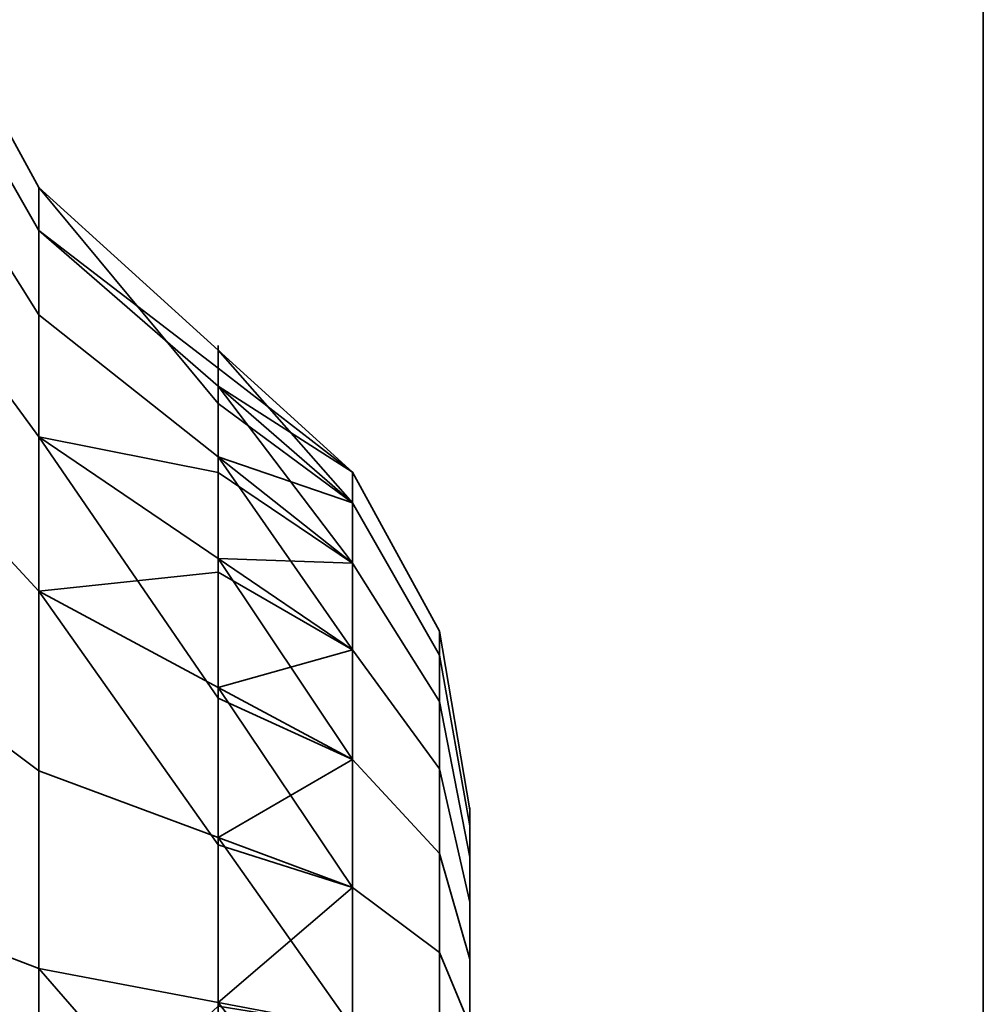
# Model space of a CAD drawing. Header units: millimetres. Extents: x -603 to 3703, y -120 to 193.
# Tile 637 of 656: x 2486.19 to 2487.5, y -15.77 to -14.43. Entities that reach past the tile are written whole.
import ezdxf

# ---------------------------------------------------------------- set-up
doc = ezdxf.new("R2010")
doc.units = ezdxf.units.MM
doc.layers.add('151', color=7, linetype='Continuous', true_color=0xffffff)

# ---------------------------------------------------------------- blocks, each defined once
blk = doc.blocks.new('UG_SURFACE_003')
at = {"layer": '151', "color": 252, "linetype": 'Continuous', "lineweight": 35}
for points in [[(3702.5001, -35, 2213.0001), (3702.5001, 174.4, 2213.0001), (2297.4999, 174.4, 2213.0001), (2297.4999, -35, 2213.0001)], [(2447.5, -35, 2063), (2447.5, 174.4, 2063), (3552.5, 174.4, 2063), (3552.5, -35, 2063)]]:
    blk.add_3dface(points, dxfattribs=at)
blk = doc.blocks.new('UG_SURFACE_164')
at = {"layer": '151', "color": 252, "linetype": 'Continuous', "lineweight": 35}
for points in [[(2486.0001, 14.42, 2022.5), (2486.0001, -46.92, 2022.5), (2487.5, -46.92, 2020.9999), (2487.5, 14.42, 2020.9999)], [(2487.5, 14.42, -7), (2487.5, -46.92, -7), (2486.0001, -46.92, -7), (2486.0001, 14.42, -7)], [(2487.5, -46.92, 2020.9999), (2487.5, -46.92, -7), (2487.5, 14.42, -7), (2487.5, 14.42, 2020.9999)]]:
    blk.add_3dface(points, dxfattribs=at)
blk = doc.blocks.new('UG_SURFACE_165')
at = {"layer": '151', "color": 252, "linetype": 'Continuous', "lineweight": 35}
for points in [[(2486.0001, 14.42, 2022.5), (2486.0001, -46.92, 2022.5), (2487.5, -46.92, 2020.9999), (2487.5, 14.42, 2020.9999)], [(2487.5, 14.42, -7), (2487.5, -46.92, -7), (2486.0001, -46.92, -7), (2486.0001, 14.42, -7)], [(2487.5, -46.92, 2020.9999), (2487.5, -46.92, -7), (2487.5, 14.42, -7), (2487.5, 14.42, 2020.9999)]]:
    blk.add_3dface(points, dxfattribs=at)
blk = doc.blocks.new('UG_SURFACE_166')
at = {"layer": '151', "color": 252, "linetype": 'Continuous', "lineweight": 35}
for points in [[(2486.0001, -46.92, 2022.5), (3513.9999, -46.92, 2022.5), (3513.9999, 14.42, 2022.5), (2486.0001, 14.42, 2022.5)], [(2486.0001, -46.92, 2022.5), (2486.0001, 14.42, 2022.5), (2487.5, 14.42, 2020.9999), (2487.5, -46.92, 2020.9999)], [(2487.5, -46.92, 2020.9999), (2487.5, 14.42, 2020.9999), (3512.5, 14.42, 2020.9999), (3512.5, -46.92, 2020.9999)]]:
    blk.add_3dface(points, dxfattribs=at)
blk = doc.blocks.new('UG_SURFACE_168')
at = {"layer": '151', "color": 252, "linetype": 'Continuous', "lineweight": 35}
for points in [[(2486.213, -14.8283, 1000.6765), (2486.213, -14.6545, 1000.1414), (2486.0547, -14.3655, 1000.1718), (2486.0547, -14.5767, 1000.8217)], [(2486.213, -14.6545, 1000.1414), (2486.213, -14.7133, 999.5819), (2486.0547, -14.437, 999.4922), (2486.0547, -14.3655, 1000.1718)], [(2486.213, -14.8283, 1180.6765), (2486.213, -14.6545, 1180.1414), (2486.0547, -14.3655, 1180.1718), (2486.0547, -14.5767, 1180.8218)], [(2486.213, -14.6545, 1180.1414), (2486.213, -14.7133, 1179.5819), (2486.0547, -14.437, 1179.4921), (2486.0547, -14.3655, 1180.1718)], [(2486.213, -14.7133, 999.5819), (2486.213, -14.9946, 999.0947), (2486.0547, -14.7787, 998.9003), (2486.0547, -14.437, 999.4922)], [(2486.213, -14.7133, 1179.5819), (2486.213, -14.9946, 1179.0947), (2486.0547, -14.7787, 1178.9004), (2486.0547, -14.437, 1179.4921)], [(2486.213, -15.2048, 1001.0946), (2486.213, -14.8283, 1000.6765), (2486.0547, -14.5767, 1000.8217), (2486.0547, -15.034, 1001.3295)], [(2486.213, -15.2048, 1181.0945), (2486.213, -14.8283, 1180.6765), (2486.0547, -14.5767, 1180.8218), (2486.0547, -15.034, 1181.3296)], [(2486.213, -14.7133, 999.5819), (2486.213, -14.6545, 1000.1414), (2486.4571, -14.8763, 1000.1181), (2486.4571, -14.9009, 999.8845)], [(2486.213, -14.6545, 1000.1414), (2486.213, -14.8283, 1000.6765), (2486.4571, -15.0215, 1000.5649), (2486.4571, -14.9489, 1000.3415)], [(2486.4571, -14.9489, 1000.3415), (2486.4571, -14.8763, 1000.1181), (2486.213, -14.6545, 1000.1414)], [(2486.4571, -15.0215, 1180.5649), (2486.4571, -14.8763, 1180.1181), (2486.213, -14.6545, 1180.1414), (2486.213, -14.8283, 1180.6765)], [(2486.4571, -14.8763, 1180.1181), (2486.4571, -14.9254, 1179.6509), (2486.213, -14.7133, 1179.5819), (2486.213, -14.6545, 1180.1414)], [(2486.213, -14.9946, 999.0947), (2486.213, -14.7133, 999.5819), (2486.4571, -14.9254, 999.6508), (2486.4571, -15.0429, 999.4474)], [(2486.4571, -14.9009, 999.8845), (2486.4571, -14.9254, 999.6508), (2486.213, -14.7133, 999.5819)], [(2486.4571, -14.9254, 1179.6509), (2486.4571, -15.1603, 1179.2439), (2486.213, -14.9946, 1179.0947), (2486.213, -14.7133, 1179.5819)], [(2486.213, -14.9946, 999.0947), (2486.213, -15.4497, 998.764), (2486.0547, -15.3315, 998.4986), (2486.0547, -14.7787, 998.9003)], [(2486.213, -14.9946, 1179.0947), (2486.213, -15.4497, 1178.7641), (2486.0547, -15.3315, 1178.4986), (2486.0547, -14.7787, 1178.9004)], [(2486.4571, -15.1787, 1000.7395), (2486.4571, -15.0215, 1000.5649), (2486.213, -14.8283, 1000.6765), (2486.213, -15.2048, 1001.0946)], [(2486.4571, -15.3359, 1180.914), (2486.4571, -15.0215, 1180.5649), (2486.213, -14.8283, 1180.6765), (2486.213, -15.2048, 1181.0945)], [(2486.6405, -15.0845, 1000.2974), (2486.6405, -15.0427, 999.8994), (2486.4571, -14.8763, 1000.1181)], [(2486.6405, -15.0427, 999.8994), (2486.4571, -14.9009, 999.8845), (2486.4571, -14.8763, 1000.1181)], [(2486.4571, -14.8763, 1000.1181), (2486.4571, -14.9489, 1000.3415), (2486.6405, -15.0845, 1000.2974)], [(2486.6405, -15.1664, 1180.4813), (2486.6405, -15.0427, 1180.1006), (2486.4571, -14.8763, 1180.1181), (2486.4571, -15.0215, 1180.5649)], [(2486.6405, -15.0427, 1180.1006), (2486.6405, -15.0845, 1179.7025), (2486.4571, -14.9254, 1179.6509), (2486.4571, -14.8763, 1180.1181)], [(2486.4571, -14.9254, 999.6508), (2486.4571, -14.9009, 999.8845), (2486.6405, -15.0427, 999.8994)], [(2486.6405, -15.0427, 999.8994), (2486.6405, -15.1664, 999.5187), (2486.4571, -14.9254, 999.6508)], [(2486.6405, -15.1664, 999.5187), (2486.4571, -15.0429, 999.4474), (2486.4571, -14.9254, 999.6508)], [(2486.6405, -15.0845, 1179.7025), (2486.6405, -15.2847, 1179.3559), (2486.4571, -15.1603, 1179.2439), (2486.4571, -14.9254, 1179.6509)], [(2486.6405, -15.0845, 1000.2974), (2486.4571, -14.9489, 1000.3415), (2486.4571, -15.0215, 1000.5649)], [(2486.213, -14.9946, 999.0947), (2486.4571, -15.1603, 999.244), (2486.4571, -15.3504, 999.1059)], [(2486.4571, -15.0429, 999.4474), (2486.4571, -15.1603, 999.244), (2486.213, -14.9946, 999.0947)], [(2486.4571, -15.3504, 999.1059), (2486.4571, -15.5404, 998.9678), (2486.213, -15.4497, 998.764), (2486.213, -14.9946, 999.0947)], [(2486.4571, -15.1603, 1179.2439), (2486.4571, -15.5404, 1178.9678), (2486.213, -15.4497, 1178.7641), (2486.213, -14.9946, 1179.0947)], [(2486.4571, -15.0215, 1000.5649), (2486.6405, -15.2847, 1000.6441), (2486.6405, -15.0845, 1000.2974)], [(2486.4571, -15.0215, 1000.5649), (2486.4571, -15.1787, 1000.7395), (2486.6405, -15.2847, 1000.6441)], [(2486.6405, -15.4342, 1180.7787), (2486.6405, -15.1664, 1180.4813), (2486.4571, -15.0215, 1180.5649), (2486.4571, -15.3359, 1180.914)], [(2486.213, -15.7187, 1001.3233), (2486.213, -15.2048, 1001.0946), (2486.0547, -15.034, 1001.3295), (2486.0547, -15.6583, 1001.6075)], [(2486.213, -15.7187, 1181.3234), (2486.213, -15.2048, 1181.0945), (2486.0547, -15.034, 1181.3296), (2486.0547, -15.6583, 1181.6075)], [(2486.4571, -15.1603, 999.244), (2486.4571, -15.0429, 999.4474), (2486.6405, -15.1664, 999.5187)], [(2486.6405, -15.1664, 999.5187), (2486.6405, -15.0427, 999.8994), (2486.7589, -15.2594, 999.9222), (2486.7589, -15.3551, 999.6276)], [(2486.6405, -15.0427, 999.8994), (2486.6405, -15.0845, 1000.2974), (2486.7589, -15.2918, 1000.2301), (2486.7589, -15.2594, 999.9222)], [(2486.7589, -15.3551, 1180.3724), (2486.7589, -15.2594, 1180.0778), (2486.6405, -15.0427, 1180.1006), (2486.6405, -15.1664, 1180.4813)], [(2486.7589, -15.2594, 1180.0778), (2486.7589, -15.2918, 1179.7699), (2486.6405, -15.0845, 1179.7025), (2486.6405, -15.0427, 1180.1006)], [(2486.6405, -15.0845, 1000.2974), (2486.6405, -15.2847, 1000.6441), (2486.7589, -15.4466, 1000.4983), (2486.7589, -15.2918, 1000.2301)], [(2486.7589, -15.2918, 1179.7699), (2486.7589, -15.4466, 1179.5018), (2486.6405, -15.2847, 1179.3559), (2486.6405, -15.0845, 1179.7025)], [(2486.6405, -15.4342, 999.2213), (2486.4571, -15.3504, 999.1059), (2486.4571, -15.1603, 999.244)], [(2486.4571, -15.1603, 999.244), (2486.6405, -15.1664, 999.5187), (2486.6405, -15.4342, 999.2213)], [(2486.6405, -15.2847, 1179.3559), (2486.6405, -15.6085, 1179.1207), (2486.4571, -15.5404, 1178.9678), (2486.4571, -15.1603, 1179.2439)], [(2486.6405, -15.4342, 999.2213), (2486.6405, -15.1664, 999.5187), (2486.7589, -15.3551, 999.6276), (2486.7589, -15.5623, 999.3975)], [(2486.7589, -15.5623, 1180.6024), (2486.7589, -15.3551, 1180.3724), (2486.6405, -15.1664, 1180.4813), (2486.6405, -15.4342, 1180.7787)], [(2486.213, -15.2048, 1001.0946), (2486.4571, -15.3359, 1000.9141), (2486.4571, -15.1787, 1000.7395)], [(2486.6405, -15.2847, 1000.6441), (2486.4571, -15.1787, 1000.7395), (2486.4571, -15.3359, 1000.9141)], [(2486.213, -15.2048, 1001.0946), (2486.213, -15.7187, 1001.3233), (2486.4571, -15.7651, 1001.1052), (2486.4571, -15.5505, 1001.0096)], [(2486.4571, -15.5505, 1001.0096), (2486.4571, -15.3359, 1000.9141), (2486.213, -15.2048, 1001.0946)], [(2486.4571, -15.7651, 1181.1051), (2486.4571, -15.3359, 1180.914), (2486.213, -15.2048, 1181.0945), (2486.213, -15.7187, 1181.3234)], [(2486.7589, -15.3551, 999.6276), (2486.7589, -15.2594, 999.9222), (2486.8, -15.5027, 999.9477), (2486.8, -15.567, 999.75)], [(2486.7589, -15.2594, 999.9222), (2486.7589, -15.2918, 1000.2301), (2486.8, -15.5245, 1000.1545), (2486.8, -15.5027, 999.9477)], [(2486.8, -15.567, 1180.25), (2486.8, -15.5027, 1180.0523), (2486.7589, -15.2594, 1180.0778), (2486.7589, -15.3551, 1180.3724)], [(2486.8, -15.5027, 1180.0523), (2486.8, -15.5245, 1179.8455), (2486.7589, -15.2918, 1179.7699), (2486.7589, -15.2594, 1180.0778)], [(2486.6405, -15.6085, 1000.8794), (2486.6405, -15.2847, 1000.6441), (2486.4571, -15.3359, 1000.9141)], [(2486.6405, -15.2847, 1000.6441), (2486.6405, -15.6085, 1000.8794), (2486.7589, -15.6971, 1000.6803), (2486.7589, -15.4466, 1000.4983)], [(2486.7589, -15.4466, 1179.5018), (2486.7589, -15.6971, 1179.3197), (2486.6405, -15.6085, 1179.1207), (2486.6405, -15.2847, 1179.3559)], [(2486.7589, -15.2918, 1000.2301), (2486.7589, -15.4466, 1000.4983), (2486.8, -15.6284, 1000.3346), (2486.8, -15.5245, 1000.1545)], [(2486.8, -15.5245, 1179.8455), (2486.8, -15.6284, 1179.6654), (2486.7589, -15.4466, 1179.5018), (2486.7589, -15.2918, 1179.7699)], [(2486.213, -15.4497, 998.764), (2486.213, -16, 998.6471), (2486.0547, -16, 998.3565), (2486.0547, -15.3315, 998.4986)], [(2486.213, -15.4497, 1178.7641), (2486.213, -16, 1178.647), (2486.0547, -16, 1178.3565), (2486.0547, -15.3315, 1178.4986)], [(2486.4571, -15.3359, 1000.9141), (2486.4571, -15.5505, 1001.0096), (2486.6405, -15.6085, 1000.8794)], [(2486.6405, -15.7999, 1180.9416), (2486.6405, -15.4342, 1180.7787), (2486.4571, -15.3359, 1180.914), (2486.4571, -15.7651, 1181.1051)], [(2486.4571, -15.5404, 998.9678), (2486.4571, -15.3504, 999.1059), (2486.6405, -15.4342, 999.2213)], [(2486.7589, -15.5623, 999.3975), (2486.7589, -15.3551, 999.6276), (2486.8, -15.567, 999.75), (2486.8, -15.7061, 999.5955)], [(2486.8, -15.7061, 1180.4045), (2486.8, -15.567, 1180.25), (2486.7589, -15.3551, 1180.3724), (2486.7589, -15.5623, 1180.6024)], [(2486.6405, -15.4342, 999.2213), (2486.6405, -15.7999, 999.0584), (2486.4571, -15.5404, 998.9678)], [(2486.6405, -15.7999, 999.0584), (2486.6405, -15.4342, 999.2213), (2486.7589, -15.5623, 999.3975), (2486.7589, -15.8452, 999.2716)], [(2486.7589, -15.8452, 1180.7284), (2486.7589, -15.5623, 1180.6024), (2486.6405, -15.4342, 1180.7787), (2486.6405, -15.7999, 1180.9416)], [(2486.213, -16, 998.6471), (2486.213, -15.4497, 998.764), (2486.4571, -15.5404, 998.9678), (2486.4571, -15.7702, 998.919)], [(2486.4571, -15.5404, 1178.9678), (2486.4571, -16, 1178.8701), (2486.213, -16, 1178.647), (2486.213, -15.4497, 1178.7641)], [(2486.7589, -15.4466, 1000.4983), (2486.7589, -15.6971, 1000.6803), (2486.8, -15.7966, 1000.4568), (2486.8, -15.6284, 1000.3346)], [(2486.8, -15.6284, 1179.6654), (2486.8, -15.7966, 1179.5433), (2486.7589, -15.6971, 1179.3197), (2486.7589, -15.4466, 1179.5018)], [(2486.8, -15.567, 999.75), (2486.8, -15.5027, 999.9477), (2486.8, -15.5245, 1000.1545), (2486.8, -16, 1000)], [(2486.8, -15.6284, 1179.6654), (2486.8, -15.5245, 1179.8455), (2486.8, -15.5027, 1180.0523), (2486.8, -16, 1179.9999)], [(2486.8, -15.5027, 1180.0523), (2486.8, -15.567, 1180.25), (2486.8, -15.7061, 1180.4045), (2486.8, -16, 1179.9999)], [(2486.8, -15.5245, 1000.1545), (2486.8, -15.6284, 1000.3346), (2486.8, -15.7966, 1000.4568), (2486.8, -16, 1000)], [(2486.6405, -15.7999, 999.0584), (2486.4571, -15.7702, 998.919), (2486.4571, -15.5404, 998.9678)], [(2486.6405, -15.6085, 1179.1207), (2486.6405, -16, 1179.0375), (2486.4571, -16, 1178.8701), (2486.4571, -15.5404, 1178.9678)], [(2486.6405, -15.6085, 1000.8794), (2486.4571, -15.5505, 1001.0096), (2486.4571, -15.7651, 1001.1052)], [(2486.7589, -15.8452, 999.2716), (2486.7589, -15.5623, 999.3975), (2486.8, -15.7061, 999.5955), (2486.8, -15.896, 999.5109)], [(2486.8, -15.896, 1180.4891), (2486.8, -15.7061, 1180.4045), (2486.7589, -15.5623, 1180.6024), (2486.7589, -15.8452, 1180.7284)], [(2486.8, -15.896, 999.5109), (2486.8, -15.7061, 999.5955), (2486.8, -15.567, 999.75), (2486.8, -16, 1000)], [(2486.4571, -15.7651, 1001.1052), (2486.6405, -16, 1000.9626), (2486.6405, -15.6085, 1000.8794)], [(2486.6405, -15.6085, 1000.8794), (2486.6405, -16, 1000.9626), (2486.7589, -16, 1000.7447), (2486.7589, -15.6971, 1000.6803)], [(2486.7589, -15.6971, 1179.3197), (2486.7589, -16, 1179.2554), (2486.6405, -16, 1179.0375), (2486.6405, -15.6085, 1179.1207)], [(2486.8, -16, 1179.9999), (2486.8, -15.7966, 1179.5433), (2486.8, -15.6284, 1179.6654)], [(2486.213, -16.2813, 1001.3233), (2486.213, -15.7187, 1001.3233), (2486.0547, -15.6583, 1001.6075), (2486.0547, -16.3417, 1001.6075)], [(2486.213, -16.2813, 1181.3234), (2486.213, -15.7187, 1181.3234), (2486.0547, -15.6583, 1181.6075), (2486.0547, -16.3417, 1181.6075)], [(2486.7589, -15.6971, 1000.6803), (2486.7589, -16, 1000.7447), (2486.8, -16, 1000.5), (2486.8, -15.7966, 1000.4568)], [(2486.8, -15.7966, 1179.5433), (2486.8, -16, 1179.5), (2486.7589, -16, 1179.2554), (2486.7589, -15.6971, 1179.3197)], [(2486.8, -15.7061, 1180.4045), (2486.8, -15.896, 1180.4891), (2486.8, -16.104, 1180.4891), (2486.8, -16, 1179.9999)], [(2486.213, -15.7187, 1001.3233), (2486.213, -16.2813, 1001.3233), (2486.4571, -16, 1001.1299)], [(2486.4571, -16, 1001.1299), (2486.4571, -15.7651, 1001.1052), (2486.213, -15.7187, 1001.3233)], [(2486.4571, -16, 1181.1298), (2486.213, -15.7187, 1181.3234), (2486.213, -16.2813, 1181.3234)], [(2486.4571, -16, 1181.1298), (2486.4571, -15.7651, 1181.1051), (2486.213, -15.7187, 1181.3234)], [(2486.4571, -15.7651, 1001.1052), (2486.4571, -16, 1001.1299), (2486.6405, -16, 1000.9626)], [(2486.6405, -15.7999, 1180.9416), (2486.4571, -15.7651, 1181.1051), (2486.4571, -16, 1181.1298)]]:
    blk.add_3dface(points, dxfattribs=at)
blk = doc.blocks.new('UG_SURFACE_172')
at = {"layer": '151', "color": 252, "linetype": 'Continuous', "lineweight": 35}
for points in [[(2486.213, -14.8283, 1000.6765), (2486.213, -14.6545, 1000.1414), (2486.0547, -14.3655, 1000.1718), (2486.0547, -14.5767, 1000.8217)], [(2486.213, -14.6545, 1000.1414), (2486.213, -14.7133, 999.5819), (2486.0547, -14.437, 999.4922), (2486.0547, -14.3655, 1000.1718)], [(2486.213, -14.8283, 1180.6765), (2486.213, -14.6545, 1180.1414), (2486.0547, -14.3655, 1180.1718), (2486.0547, -14.5767, 1180.8218)], [(2486.213, -14.6545, 1180.1414), (2486.213, -14.7133, 1179.5819), (2486.0547, -14.437, 1179.4921), (2486.0547, -14.3655, 1180.1718)], [(2486.213, -14.7133, 999.5819), (2486.213, -14.9946, 999.0947), (2486.0547, -14.7787, 998.9003), (2486.0547, -14.437, 999.4922)], [(2486.213, -14.7133, 1179.5819), (2486.213, -14.9946, 1179.0947), (2486.0547, -14.7787, 1178.9004), (2486.0547, -14.437, 1179.4921)], [(2486.213, -15.2048, 1001.0946), (2486.213, -14.8283, 1000.6765), (2486.0547, -14.5767, 1000.8217), (2486.0547, -15.034, 1001.3295)], [(2486.213, -15.2048, 1181.0945), (2486.213, -14.8283, 1180.6765), (2486.0547, -14.5767, 1180.8218), (2486.0547, -15.034, 1181.3296)], [(2486.213, -14.7133, 999.5819), (2486.213, -14.6545, 1000.1414), (2486.4571, -14.8763, 1000.1181), (2486.4571, -14.9009, 999.8845)], [(2486.213, -14.6545, 1000.1414), (2486.213, -14.8283, 1000.6765), (2486.4571, -15.0215, 1000.5649), (2486.4571, -14.9489, 1000.3415)], [(2486.4571, -14.9489, 1000.3415), (2486.4571, -14.8763, 1000.1181), (2486.213, -14.6545, 1000.1414)], [(2486.4571, -15.0215, 1180.5649), (2486.4571, -14.8763, 1180.1181), (2486.213, -14.6545, 1180.1414), (2486.213, -14.8283, 1180.6765)], [(2486.4571, -14.8763, 1180.1181), (2486.4571, -14.9254, 1179.6509), (2486.213, -14.7133, 1179.5819), (2486.213, -14.6545, 1180.1414)], [(2486.213, -14.9946, 999.0947), (2486.213, -14.7133, 999.5819), (2486.4571, -14.9254, 999.6508), (2486.4571, -15.0429, 999.4474)], [(2486.4571, -14.9009, 999.8845), (2486.4571, -14.9254, 999.6508), (2486.213, -14.7133, 999.5819)], [(2486.4571, -14.9254, 1179.6509), (2486.4571, -15.1603, 1179.2439), (2486.213, -14.9946, 1179.0947), (2486.213, -14.7133, 1179.5819)], [(2486.213, -14.9946, 999.0947), (2486.213, -15.4497, 998.764), (2486.0547, -15.3315, 998.4986), (2486.0547, -14.7787, 998.9003)], [(2486.213, -14.9946, 1179.0947), (2486.213, -15.4497, 1178.7641), (2486.0547, -15.3315, 1178.4986), (2486.0547, -14.7787, 1178.9004)], [(2486.4571, -15.1787, 1000.7395), (2486.4571, -15.0215, 1000.5649), (2486.213, -14.8283, 1000.6765), (2486.213, -15.2048, 1001.0946)], [(2486.4571, -15.3359, 1180.914), (2486.4571, -15.0215, 1180.5649), (2486.213, -14.8283, 1180.6765), (2486.213, -15.2048, 1181.0945)], [(2486.6405, -15.0845, 1000.2974), (2486.6405, -15.0427, 999.8994), (2486.4571, -14.8763, 1000.1181)], [(2486.6405, -15.0427, 999.8994), (2486.4571, -14.9009, 999.8845), (2486.4571, -14.8763, 1000.1181)], [(2486.4571, -14.8763, 1000.1181), (2486.4571, -14.9489, 1000.3415), (2486.6405, -15.0845, 1000.2974)], [(2486.6405, -15.1664, 1180.4813), (2486.6405, -15.0427, 1180.1006), (2486.4571, -14.8763, 1180.1181), (2486.4571, -15.0215, 1180.5649)], [(2486.6405, -15.0427, 1180.1006), (2486.6405, -15.0845, 1179.7025), (2486.4571, -14.9254, 1179.6509), (2486.4571, -14.8763, 1180.1181)], [(2486.4571, -14.9254, 999.6508), (2486.4571, -14.9009, 999.8845), (2486.6405, -15.0427, 999.8994)], [(2486.6405, -15.0427, 999.8994), (2486.6405, -15.1664, 999.5187), (2486.4571, -14.9254, 999.6508)], [(2486.6405, -15.1664, 999.5187), (2486.4571, -15.0429, 999.4474), (2486.4571, -14.9254, 999.6508)], [(2486.6405, -15.0845, 1179.7025), (2486.6405, -15.2847, 1179.3559), (2486.4571, -15.1603, 1179.2439), (2486.4571, -14.9254, 1179.6509)], [(2486.6405, -15.0845, 1000.2974), (2486.4571, -14.9489, 1000.3415), (2486.4571, -15.0215, 1000.5649)], [(2486.213, -14.9946, 999.0947), (2486.4571, -15.1603, 999.244), (2486.4571, -15.3504, 999.1059)], [(2486.4571, -15.0429, 999.4474), (2486.4571, -15.1603, 999.244), (2486.213, -14.9946, 999.0947)], [(2486.4571, -15.3504, 999.1059), (2486.4571, -15.5404, 998.9678), (2486.213, -15.4497, 998.764), (2486.213, -14.9946, 999.0947)], [(2486.4571, -15.1603, 1179.2439), (2486.4571, -15.5404, 1178.9678), (2486.213, -15.4497, 1178.7641), (2486.213, -14.9946, 1179.0947)], [(2486.4571, -15.0215, 1000.5649), (2486.6405, -15.2847, 1000.6441), (2486.6405, -15.0845, 1000.2974)], [(2486.4571, -15.0215, 1000.5649), (2486.4571, -15.1787, 1000.7395), (2486.6405, -15.2847, 1000.6441)], [(2486.6405, -15.4342, 1180.7787), (2486.6405, -15.1664, 1180.4813), (2486.4571, -15.0215, 1180.5649), (2486.4571, -15.3359, 1180.914)], [(2486.213, -15.7187, 1001.3233), (2486.213, -15.2048, 1001.0946), (2486.0547, -15.034, 1001.3295), (2486.0547, -15.6583, 1001.6075)], [(2486.213, -15.7187, 1181.3234), (2486.213, -15.2048, 1181.0945), (2486.0547, -15.034, 1181.3296), (2486.0547, -15.6583, 1181.6075)], [(2486.4571, -15.1603, 999.244), (2486.4571, -15.0429, 999.4474), (2486.6405, -15.1664, 999.5187)], [(2486.6405, -15.1664, 999.5187), (2486.6405, -15.0427, 999.8994), (2486.7589, -15.2594, 999.9222), (2486.7589, -15.3551, 999.6276)], [(2486.6405, -15.0427, 999.8994), (2486.6405, -15.0845, 1000.2974), (2486.7589, -15.2918, 1000.2301), (2486.7589, -15.2594, 999.9222)], [(2486.7589, -15.3551, 1180.3724), (2486.7589, -15.2594, 1180.0778), (2486.6405, -15.0427, 1180.1006), (2486.6405, -15.1664, 1180.4813)], [(2486.7589, -15.2594, 1180.0778), (2486.7589, -15.2918, 1179.7699), (2486.6405, -15.0845, 1179.7025), (2486.6405, -15.0427, 1180.1006)], [(2486.6405, -15.0845, 1000.2974), (2486.6405, -15.2847, 1000.6441), (2486.7589, -15.4466, 1000.4983), (2486.7589, -15.2918, 1000.2301)], [(2486.7589, -15.2918, 1179.7699), (2486.7589, -15.4466, 1179.5018), (2486.6405, -15.2847, 1179.3559), (2486.6405, -15.0845, 1179.7025)], [(2486.6405, -15.4342, 999.2213), (2486.4571, -15.3504, 999.1059), (2486.4571, -15.1603, 999.244)], [(2486.4571, -15.1603, 999.244), (2486.6405, -15.1664, 999.5187), (2486.6405, -15.4342, 999.2213)], [(2486.6405, -15.2847, 1179.3559), (2486.6405, -15.6085, 1179.1207), (2486.4571, -15.5404, 1178.9678), (2486.4571, -15.1603, 1179.2439)], [(2486.6405, -15.4342, 999.2213), (2486.6405, -15.1664, 999.5187), (2486.7589, -15.3551, 999.6276), (2486.7589, -15.5623, 999.3975)], [(2486.7589, -15.5623, 1180.6024), (2486.7589, -15.3551, 1180.3724), (2486.6405, -15.1664, 1180.4813), (2486.6405, -15.4342, 1180.7787)], [(2486.213, -15.2048, 1001.0946), (2486.4571, -15.3359, 1000.9141), (2486.4571, -15.1787, 1000.7395)], [(2486.6405, -15.2847, 1000.6441), (2486.4571, -15.1787, 1000.7395), (2486.4571, -15.3359, 1000.9141)], [(2486.213, -15.2048, 1001.0946), (2486.213, -15.7187, 1001.3233), (2486.4571, -15.7651, 1001.1052), (2486.4571, -15.5505, 1001.0096)], [(2486.4571, -15.5505, 1001.0096), (2486.4571, -15.3359, 1000.9141), (2486.213, -15.2048, 1001.0946)], [(2486.4571, -15.7651, 1181.1051), (2486.4571, -15.3359, 1180.914), (2486.213, -15.2048, 1181.0945), (2486.213, -15.7187, 1181.3234)], [(2486.7589, -15.3551, 999.6276), (2486.7589, -15.2594, 999.9222), (2486.8, -15.5027, 999.9477), (2486.8, -15.567, 999.75)], [(2486.7589, -15.2594, 999.9222), (2486.7589, -15.2918, 1000.2301), (2486.8, -15.5245, 1000.1545), (2486.8, -15.5027, 999.9477)], [(2486.8, -15.567, 1180.25), (2486.8, -15.5027, 1180.0523), (2486.7589, -15.2594, 1180.0778), (2486.7589, -15.3551, 1180.3724)], [(2486.8, -15.5027, 1180.0523), (2486.8, -15.5245, 1179.8455), (2486.7589, -15.2918, 1179.7699), (2486.7589, -15.2594, 1180.0778)], [(2486.6405, -15.6085, 1000.8794), (2486.6405, -15.2847, 1000.6441), (2486.4571, -15.3359, 1000.9141)], [(2486.6405, -15.2847, 1000.6441), (2486.6405, -15.6085, 1000.8794), (2486.7589, -15.6971, 1000.6803), (2486.7589, -15.4466, 1000.4983)], [(2486.7589, -15.4466, 1179.5018), (2486.7589, -15.6971, 1179.3197), (2486.6405, -15.6085, 1179.1207), (2486.6405, -15.2847, 1179.3559)], [(2486.7589, -15.2918, 1000.2301), (2486.7589, -15.4466, 1000.4983), (2486.8, -15.6284, 1000.3346), (2486.8, -15.5245, 1000.1545)], [(2486.8, -15.5245, 1179.8455), (2486.8, -15.6284, 1179.6654), (2486.7589, -15.4466, 1179.5018), (2486.7589, -15.2918, 1179.7699)], [(2486.213, -15.4497, 998.764), (2486.213, -16, 998.6471), (2486.0547, -16, 998.3565), (2486.0547, -15.3315, 998.4986)], [(2486.213, -15.4497, 1178.7641), (2486.213, -16, 1178.647), (2486.0547, -16, 1178.3565), (2486.0547, -15.3315, 1178.4986)], [(2486.4571, -15.3359, 1000.9141), (2486.4571, -15.5505, 1001.0096), (2486.6405, -15.6085, 1000.8794)], [(2486.6405, -15.7999, 1180.9416), (2486.6405, -15.4342, 1180.7787), (2486.4571, -15.3359, 1180.914), (2486.4571, -15.7651, 1181.1051)], [(2486.4571, -15.5404, 998.9678), (2486.4571, -15.3504, 999.1059), (2486.6405, -15.4342, 999.2213)], [(2486.7589, -15.5623, 999.3975), (2486.7589, -15.3551, 999.6276), (2486.8, -15.567, 999.75), (2486.8, -15.7061, 999.5955)], [(2486.8, -15.7061, 1180.4045), (2486.8, -15.567, 1180.25), (2486.7589, -15.3551, 1180.3724), (2486.7589, -15.5623, 1180.6024)], [(2486.6405, -15.4342, 999.2213), (2486.6405, -15.7999, 999.0584), (2486.4571, -15.5404, 998.9678)], [(2486.6405, -15.7999, 999.0584), (2486.6405, -15.4342, 999.2213), (2486.7589, -15.5623, 999.3975), (2486.7589, -15.8452, 999.2716)], [(2486.7589, -15.8452, 1180.7284), (2486.7589, -15.5623, 1180.6024), (2486.6405, -15.4342, 1180.7787), (2486.6405, -15.7999, 1180.9416)], [(2486.213, -16, 998.6471), (2486.213, -15.4497, 998.764), (2486.4571, -15.5404, 998.9678), (2486.4571, -15.7702, 998.919)], [(2486.4571, -15.5404, 1178.9678), (2486.4571, -16, 1178.8701), (2486.213, -16, 1178.647), (2486.213, -15.4497, 1178.7641)], [(2486.7589, -15.4466, 1000.4983), (2486.7589, -15.6971, 1000.6803), (2486.8, -15.7966, 1000.4568), (2486.8, -15.6284, 1000.3346)], [(2486.8, -15.6284, 1179.6654), (2486.8, -15.7966, 1179.5433), (2486.7589, -15.6971, 1179.3197), (2486.7589, -15.4466, 1179.5018)], [(2486.8, -15.567, 999.75), (2486.8, -15.5027, 999.9477), (2486.8, -15.5245, 1000.1545), (2486.8, -16, 1000)], [(2486.8, -15.6284, 1179.6654), (2486.8, -15.5245, 1179.8455), (2486.8, -15.5027, 1180.0523), (2486.8, -16, 1179.9999)], [(2486.8, -15.5027, 1180.0523), (2486.8, -15.567, 1180.25), (2486.8, -15.7061, 1180.4045), (2486.8, -16, 1179.9999)], [(2486.8, -15.5245, 1000.1545), (2486.8, -15.6284, 1000.3346), (2486.8, -15.7966, 1000.4568), (2486.8, -16, 1000)], [(2486.6405, -15.7999, 999.0584), (2486.4571, -15.7702, 998.919), (2486.4571, -15.5404, 998.9678)], [(2486.6405, -15.6085, 1179.1207), (2486.6405, -16, 1179.0375), (2486.4571, -16, 1178.8701), (2486.4571, -15.5404, 1178.9678)], [(2486.6405, -15.6085, 1000.8794), (2486.4571, -15.5505, 1001.0096), (2486.4571, -15.7651, 1001.1052)], [(2486.7589, -15.8452, 999.2716), (2486.7589, -15.5623, 999.3975), (2486.8, -15.7061, 999.5955), (2486.8, -15.896, 999.5109)], [(2486.8, -15.896, 1180.4891), (2486.8, -15.7061, 1180.4045), (2486.7589, -15.5623, 1180.6024), (2486.7589, -15.8452, 1180.7284)], [(2486.8, -15.896, 999.5109), (2486.8, -15.7061, 999.5955), (2486.8, -15.567, 999.75), (2486.8, -16, 1000)], [(2486.4571, -15.7651, 1001.1052), (2486.6405, -16, 1000.9626), (2486.6405, -15.6085, 1000.8794)], [(2486.6405, -15.6085, 1000.8794), (2486.6405, -16, 1000.9626), (2486.7589, -16, 1000.7447), (2486.7589, -15.6971, 1000.6803)], [(2486.7589, -15.6971, 1179.3197), (2486.7589, -16, 1179.2554), (2486.6405, -16, 1179.0375), (2486.6405, -15.6085, 1179.1207)], [(2486.8, -16, 1179.9999), (2486.8, -15.7966, 1179.5433), (2486.8, -15.6284, 1179.6654)], [(2486.213, -16.2813, 1001.3233), (2486.213, -15.7187, 1001.3233), (2486.0547, -15.6583, 1001.6075), (2486.0547, -16.3417, 1001.6075)], [(2486.213, -16.2813, 1181.3234), (2486.213, -15.7187, 1181.3234), (2486.0547, -15.6583, 1181.6075), (2486.0547, -16.3417, 1181.6075)], [(2486.7589, -15.6971, 1000.6803), (2486.7589, -16, 1000.7447), (2486.8, -16, 1000.5), (2486.8, -15.7966, 1000.4568)], [(2486.8, -15.7966, 1179.5433), (2486.8, -16, 1179.5), (2486.7589, -16, 1179.2554), (2486.7589, -15.6971, 1179.3197)], [(2486.8, -15.7061, 1180.4045), (2486.8, -15.896, 1180.4891), (2486.8, -16.104, 1180.4891), (2486.8, -16, 1179.9999)], [(2486.213, -15.7187, 1001.3233), (2486.213, -16.2813, 1001.3233), (2486.4571, -16, 1001.1299)], [(2486.4571, -16, 1001.1299), (2486.4571, -15.7651, 1001.1052), (2486.213, -15.7187, 1001.3233)], [(2486.4571, -16, 1181.1298), (2486.213, -15.7187, 1181.3234), (2486.213, -16.2813, 1181.3234)], [(2486.4571, -16, 1181.1298), (2486.4571, -15.7651, 1181.1051), (2486.213, -15.7187, 1181.3234)], [(2486.4571, -15.7651, 1001.1052), (2486.4571, -16, 1001.1299), (2486.6405, -16, 1000.9626)], [(2486.6405, -15.7999, 1180.9416), (2486.4571, -15.7651, 1181.1051), (2486.4571, -16, 1181.1298)]]:
    blk.add_3dface(points, dxfattribs=at)

msp = doc.modelspace()

# ---------------------------------------------------------------- linework, layer by layer
at = {"layer": '151', "color": 252, "linetype": 'Continuous', "lineweight": -3, "true_color": 0x939598, "extrusion": (1, 0, 0)}
for centre, radius in [((-16, 1180, 2486.4571), 1.1299), ((-16, 1000, 2486.4571), 1.1299), ((-16, 1180, 2486.4571), 1.1299), ((-16, 1000, 2486.4571), 1.1299), ((-16, 1180, 2486.8), 0.5), ((-16, 1000, 2486.8), 0.5), ((-16, 1180, 2486.8), 0.5), ((-16, 1000, 2486.8), 0.5)]:
    msp.add_circle(centre, radius, dxfattribs=at)

# ---------------------------------------------------------------- block references
at = {"layer": '151', "color": 252, "linetype": 'Continuous', "lineweight": -3, "true_color": 0x939598}
for name in ['UG_SURFACE_003', 'UG_SURFACE_164', 'UG_SURFACE_165', 'UG_SURFACE_166', 'UG_SURFACE_168', 'UG_SURFACE_172']:
    msp.add_blockref(name, (0, 0), dxfattribs=at)

doc.saveas('drawing.dxf')
